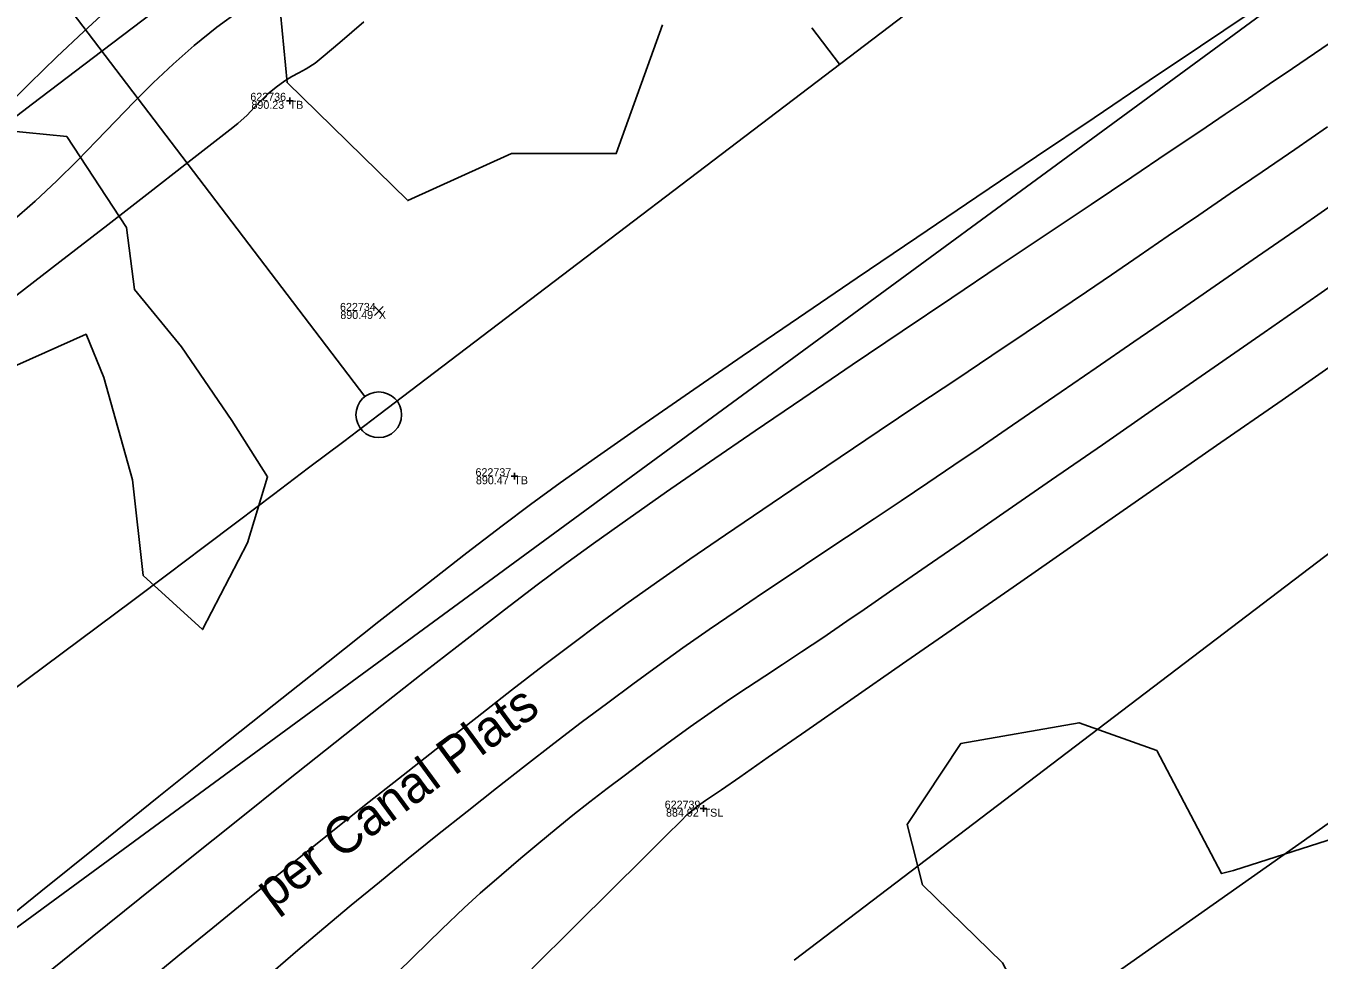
# Model space of a CAD drawing. Extents: x 1957117 to 1971063, y 701601 to 715861.
# Drawn here: x 1967238.7 to 1967295.3, y 709859.9 to 709900.8 of the extents above; entities that cross this region are included whole.
import ezdxf

# ---------------------------------------------------------------- set-up
doc = ezdxf.new("R2010")
doc.units = 0
for name, color, linetype in [('AP_X_Lights', 7, 'Continuous'), ('DT_X_Contour_Major', 7, 'Continuous'), ('DT_X_Contour_Minor', 7, 'Continuous'), ('GE_X_CL_20', 7, 'Continuous'), ('PV_P_Drive', 7, 'Continuous'), ('PV_P_Shoulder', 7, 'Continuous'), ('RS_Raster1', 7, 'Continuous'), ('RW_X_Esmt_RR', 7, 'Continuous'), ('RW_X_Fee_RW', 7, 'Continuous'), ('RW_X_Text', 7, 'Continuous'), ('SC_Scratch1', 7, 'Continuous'), ('SC_Shading5', 7, 'Continuous'), ('VG_X_Tree_Line_Rt', 7, 'Continuous')]:
    doc.layers.add(name, color=color, linetype=linetype)

msp = doc.modelspace()

# ---------------------------------------------------------------- linework, layer by layer
at = {"layer": 'AP_X_Lights'}
for p, q in [((1967253.99, 709888.126), (1967254.378, 709888.516)), ((1967253.99, 709888.516), (1967254.378, 709888.126))]:
    msp.add_line(p, q, dxfattribs=at)
at = {"layer": 'DT_X_Contour_Major'}
for points in [[(1967236.861, 709860.869), (1967239.397, 709862.911), (1967241.976, 709864.986), (1967244.562, 709867.06), (1967247.114, 709869.103), (1967249.596, 709871.082), (1967251.967, 709872.966), (1967254.189, 709874.723), (1967256.224, 709876.321), (1967258.033, 709877.73), (1967259.576, 709878.916), (1967260.817, 709879.848), (1967262.122, 709880.796), (1967263.745, 709881.948), (1967265.642, 709883.275), (1967267.77, 709884.749), (1967270.085, 709886.341), (1967272.544, 709888.023), (1967275.103, 709889.765), (1967277.719, 709891.541), (1967280.348, 709893.321), (1967282.948, 709895.076), (1967285.474, 709896.778), (1967287.883, 709898.4), (1967290.132, 709899.911), (1967292.177, 709901.284)], [(1967236.861, 709860.869), (1967239.397, 709862.911), (1967241.976, 709864.986), (1967244.562, 709867.06), (1967247.114, 709869.103), (1967249.596, 709871.082), (1967251.967, 709872.966), (1967254.189, 709874.723), (1967256.224, 709876.321), (1967258.033, 709877.73), (1967259.576, 709878.916), (1967260.817, 709879.848), (1967262.122, 709880.796), (1967263.745, 709881.948), (1967265.642, 709883.275), (1967267.77, 709884.749), (1967270.085, 709886.341), (1967272.544, 709888.023), (1967275.103, 709889.765), (1967277.719, 709891.541), (1967280.348, 709893.321), (1967282.948, 709895.076), (1967285.474, 709896.778), (1967287.883, 709898.4), (1967290.132, 709899.911), (1967292.177, 709901.284)], [(1967253.526, 709900.971), (1967252.471, 709900.07), (1967251.744, 709899.454), (1967251.393, 709899.17), (1967251.004, 709898.917), (1967250.681, 709898.736), (1967250.382, 709898.576), (1967250.065, 709898.387), (1967249.689, 709898.12), (1967249.32, 709897.811), (1967249.02, 709897.518), (1967248.736, 709897.219), (1967248.417, 709896.896), (1967248.009, 709896.527), (1967247.659, 709896.247), (1967246.874, 709895.63), (1967245.695, 709894.71), (1967244.167, 709893.52), (1967242.332, 709892.095), (1967240.233, 709890.468), (1967237.913, 709888.673)], [(1967253.526, 709900.971), (1967252.471, 709900.07), (1967251.744, 709899.454), (1967251.393, 709899.17), (1967251.004, 709898.917), (1967250.681, 709898.736), (1967250.382, 709898.576), (1967250.065, 709898.387), (1967249.689, 709898.12), (1967249.32, 709897.811), (1967249.02, 709897.518), (1967248.736, 709897.219), (1967248.417, 709896.896), (1967248.009, 709896.527), (1967247.659, 709896.247), (1967246.874, 709895.63), (1967245.695, 709894.71), (1967244.167, 709893.52), (1967242.332, 709892.095), (1967240.233, 709890.468), (1967237.913, 709888.673)], [(1967260.88, 709859.527), (1967262.757, 709861.386), (1967264.387, 709863.004), (1967265.731, 709864.341), (1967266.75, 709865.356), (1967267.406, 709866.008), (1967267.659, 709866.258), (1967267.878, 709866.444), (1967268.058, 709866.587), (1967268.271, 709866.747), (1967268.479, 709866.895), (1967268.649, 709867.007), (1967268.861, 709867.149), (1967269.167, 709867.361), (1967269.97, 709867.919), (1967271.218, 709868.786), (1967272.858, 709869.924), (1967274.836, 709871.298), (1967277.099, 709872.871), (1967279.594, 709874.605), (1967282.269, 709876.465), (1967285.069, 709878.413), (1967287.942, 709880.413), (1967290.835, 709882.428), (1967293.695, 709884.421), (1967296.468, 709886.355)], [(1967260.88, 709859.527), (1967262.757, 709861.386), (1967264.387, 709863.004), (1967265.731, 709864.341), (1967266.75, 709865.356), (1967267.406, 709866.008), (1967267.659, 709866.258), (1967267.878, 709866.444), (1967268.058, 709866.587), (1967268.271, 709866.747), (1967268.479, 709866.895), (1967268.649, 709867.007), (1967268.861, 709867.149), (1967269.167, 709867.361), (1967269.97, 709867.919), (1967271.218, 709868.786), (1967272.858, 709869.924), (1967274.836, 709871.298), (1967277.099, 709872.871), (1967279.594, 709874.605), (1967282.269, 709876.465), (1967285.069, 709878.413), (1967287.942, 709880.413), (1967290.835, 709882.428), (1967293.695, 709884.421), (1967296.468, 709886.355)]]:
    msp.add_lwpolyline(points, dxfattribs=at)
at = {"layer": 'DT_X_Contour_Minor'}
for points in [[(1967237.671, 709897.064), (1967238.895, 709898.277), (1967240.099, 709899.447), (1967241.272, 709900.557), (1967242.404, 709901.59)], [(1967237.671, 709897.064), (1967238.895, 709898.277), (1967240.099, 709899.447), (1967241.272, 709900.557), (1967242.404, 709901.59)], [(1967238.117, 709892.216), (1967239.143, 709893.121), (1967240.091, 709894.014), (1967240.981, 709894.895), (1967241.83, 709895.765), (1967242.657, 709896.622), (1967243.48, 709897.468), (1967244.318, 709898.303), (1967245.188, 709899.126), (1967246.11, 709899.937), (1967247.101, 709900.736), (1967248.096, 709901.469)], [(1967238.117, 709892.216), (1967239.143, 709893.121), (1967240.091, 709894.014), (1967240.981, 709894.895), (1967241.83, 709895.765), (1967242.657, 709896.622), (1967243.48, 709897.468), (1967244.318, 709898.303), (1967245.188, 709899.126), (1967246.11, 709899.937), (1967247.101, 709900.736), (1967248.096, 709901.469)], [(1967239.665, 709859.319), (1967241.648, 709860.924), (1967243.721, 709862.596), (1967245.852, 709864.309), (1967248.009, 709866.037), (1967250.159, 709867.752), (1967252.27, 709869.43), (1967254.31, 709871.044), (1967256.246, 709872.567), (1967258.046, 709873.973), (1967259.678, 709875.236), (1967261.109, 709876.33), (1967262.308, 709877.228), (1967263.572, 709878.147), (1967265.073, 709879.213), (1967266.775, 709880.403), (1967268.643, 709881.695), (1967270.642, 709883.066), (1967272.737, 709884.493), (1967274.893, 709885.955), (1967277.074, 709887.428), (1967279.245, 709888.89), (1967281.371, 709890.319), (1967283.417, 709891.692), (1967285.347, 709892.986), (1967287.127, 709894.179), (1967288.721, 709895.249), (1967290.093, 709896.172), (1967291.21, 709896.927), (1967292.035, 709897.49), (1967293.127, 709898.24), (1967294.147, 709898.934), (1967295.112, 709899.587), (1967296.039, 709900.215)], [(1967239.665, 709859.319), (1967241.648, 709860.924), (1967243.721, 709862.596), (1967245.852, 709864.309), (1967248.009, 709866.037), (1967250.159, 709867.752), (1967252.27, 709869.43), (1967254.31, 709871.044), (1967256.246, 709872.567), (1967258.046, 709873.973), (1967259.678, 709875.236), (1967261.109, 709876.33), (1967262.308, 709877.228), (1967263.572, 709878.147), (1967265.073, 709879.213), (1967266.775, 709880.403), (1967268.643, 709881.695), (1967270.642, 709883.066), (1967272.737, 709884.493), (1967274.893, 709885.955), (1967277.074, 709887.428), (1967279.245, 709888.89), (1967281.371, 709890.319), (1967283.417, 709891.692), (1967285.347, 709892.986), (1967287.127, 709894.179), (1967288.721, 709895.249), (1967290.093, 709896.172), (1967291.21, 709896.927), (1967292.035, 709897.49), (1967293.127, 709898.24), (1967294.147, 709898.934), (1967295.112, 709899.587), (1967296.039, 709900.215)], [(1967243.972, 709858.904), (1967245.396, 709860.079), (1967246.92, 709861.325), (1967248.521, 709862.626), (1967250.177, 709863.962), (1967251.864, 709865.316), (1967253.561, 709866.669), (1967255.244, 709868.003), (1967256.891, 709869.301), (1967258.48, 709870.544), (1967259.988, 709871.715), (1967261.392, 709872.794), (1967262.67, 709873.764), (1967263.799, 709874.608), (1967264.995, 709875.478), (1967266.334, 709876.43), (1967267.792, 709877.449), (1967269.348, 709878.522), (1967270.977, 709879.634), (1967272.657, 709880.773), (1967274.365, 709881.923), (1967276.077, 709883.072), (1967277.77, 709884.205), (1967279.421, 709885.309), (1967281.007, 709886.37), (1967282.506, 709887.374), (1967283.893, 709888.307), (1967285.146, 709889.155), (1967286.241, 709889.905), (1967287.445, 709890.733), (1967288.719, 709891.606), (1967290.05, 709892.515), (1967291.425, 709893.454), (1967292.83, 709894.415), (1967294.252, 709895.39), (1967295.678, 709896.373)], [(1967243.972, 709858.904), (1967245.396, 709860.079), (1967246.92, 709861.325), (1967248.521, 709862.626), (1967250.177, 709863.962), (1967251.864, 709865.316), (1967253.561, 709866.669), (1967255.244, 709868.003), (1967256.891, 709869.301), (1967258.48, 709870.544), (1967259.988, 709871.715), (1967261.392, 709872.794), (1967262.67, 709873.764), (1967263.799, 709874.608), (1967264.995, 709875.478), (1967266.334, 709876.43), (1967267.792, 709877.449), (1967269.348, 709878.522), (1967270.977, 709879.634), (1967272.657, 709880.773), (1967274.365, 709881.923), (1967276.077, 709883.072), (1967277.77, 709884.205), (1967279.421, 709885.309), (1967281.007, 709886.37), (1967282.506, 709887.374), (1967283.893, 709888.307), (1967285.146, 709889.155), (1967286.241, 709889.905), (1967287.445, 709890.733), (1967288.719, 709891.606), (1967290.05, 709892.515), (1967291.425, 709893.454), (1967292.83, 709894.415), (1967294.252, 709895.39), (1967295.678, 709896.373)], [(1967249.568, 709859.413), (1967250.644, 709860.34), (1967251.784, 709861.307), (1967252.976, 709862.303), (1967254.21, 709863.321), (1967255.473, 709864.351), (1967256.754, 709865.384), (1967258.043, 709866.413), (1967259.327, 709867.427), (1967260.596, 709868.42), (1967261.838, 709869.38), (1967263.042, 709870.301), (1967264.196, 709871.173), (1967265.289, 709871.988), (1967266.37, 709872.775), (1967267.489, 709873.572), (1967268.641, 709874.375), (1967269.818, 709875.183), (1967271.013, 709875.994), (1967272.221, 709876.805), (1967273.434, 709877.614), (1967274.645, 709878.42), (1967275.848, 709879.219), (1967277.037, 709880.011), (1967278.204, 709880.794), (1967279.344, 709881.564), (1967280.448, 709882.32), (1967281.443, 709883.005), (1967282.645, 709883.83), (1967284.026, 709884.778), (1967285.558, 709885.83), (1967287.213, 709886.967), (1967288.962, 709888.169), (1967290.776, 709889.42), (1967292.628, 709890.699), (1967294.489, 709891.989), (1967296.331, 709893.269)], [(1967249.568, 709859.413), (1967250.644, 709860.34), (1967251.784, 709861.307), (1967252.976, 709862.303), (1967254.21, 709863.321), (1967255.473, 709864.351), (1967256.754, 709865.384), (1967258.043, 709866.413), (1967259.327, 709867.427), (1967260.596, 709868.42), (1967261.838, 709869.38), (1967263.042, 709870.301), (1967264.196, 709871.173), (1967265.289, 709871.988), (1967266.37, 709872.775), (1967267.489, 709873.572), (1967268.641, 709874.375), (1967269.818, 709875.183), (1967271.013, 709875.994), (1967272.221, 709876.805), (1967273.434, 709877.614), (1967274.645, 709878.42), (1967275.848, 709879.219), (1967277.037, 709880.011), (1967278.204, 709880.794), (1967279.344, 709881.564), (1967280.448, 709882.32), (1967281.443, 709883.005), (1967282.645, 709883.83), (1967284.026, 709884.778), (1967285.558, 709885.83), (1967287.213, 709886.967), (1967288.962, 709888.169), (1967290.776, 709889.42), (1967292.628, 709890.699), (1967294.489, 709891.989), (1967296.331, 709893.269)], [(1967254.237, 709858.614), (1967255.697, 709860.054), (1967256.935, 709861.261), (1967257.918, 709862.2), (1967258.614, 709862.835), (1967259.543, 709863.639), (1967260.393, 709864.366), (1967261.186, 709865.031), (1967261.94, 709865.652), (1967262.675, 709866.245), (1967263.413, 709866.827), (1967264.172, 709867.413), (1967264.973, 709868.021), (1967265.836, 709868.667), (1967266.78, 709869.367), (1967267.81, 709870.118), (1967268.718, 709870.761), (1967269.539, 709871.326), (1967270.31, 709871.842), (1967271.066, 709872.339), (1967271.842, 709872.848), (1967272.676, 709873.396), (1967273.601, 709874.015), (1967274.655, 709874.735), (1967275.41, 709875.256), (1967276.517, 709876.02), (1967277.934, 709876.998), (1967279.617, 709878.161), (1967281.524, 709879.479), (1967283.612, 709880.924), (1967285.839, 709882.465), (1967288.16, 709884.074), (1967290.534, 709885.722), (1967292.917, 709887.379), (1967295.267, 709889.015), (1967297.542, 709890.603)], [(1967254.237, 709858.614), (1967255.697, 709860.054), (1967256.935, 709861.261), (1967257.918, 709862.2), (1967258.614, 709862.835), (1967259.543, 709863.639), (1967260.393, 709864.366), (1967261.186, 709865.031), (1967261.94, 709865.652), (1967262.675, 709866.245), (1967263.413, 709866.827), (1967264.172, 709867.413), (1967264.973, 709868.021), (1967265.836, 709868.667), (1967266.78, 709869.367), (1967267.81, 709870.118), (1967268.718, 709870.761), (1967269.539, 709871.326), (1967270.31, 709871.842), (1967271.066, 709872.339), (1967271.842, 709872.848), (1967272.676, 709873.396), (1967273.601, 709874.015), (1967274.655, 709874.735), (1967275.41, 709875.256), (1967276.517, 709876.02), (1967277.934, 709876.998), (1967279.617, 709878.161), (1967281.524, 709879.479), (1967283.612, 709880.924), (1967285.839, 709882.465), (1967288.16, 709884.074), (1967290.534, 709885.722), (1967292.917, 709887.379), (1967295.267, 709889.015), (1967297.542, 709890.603)]]:
    msp.add_lwpolyline(points, dxfattribs=at)
at = {"layer": 'GE_X_CL_20'}
for p, q in [((1967253.575, 709884.573), (1967214.213, 709936.299)), ((1967274.338, 709899.117), (1967273.127, 709900.708))]:
    msp.add_line(p, q, dxfattribs=at)
msp.add_lwpolyline([(1968438.508, 710785.011), (1967254.18, 709883.777)], dxfattribs=at)
msp.add_circle((1967254.18, 709883.777), 1, dxfattribs=at)
msp.add_arc((1966097.625, 711403.626), 1909.859, 292.487031, 307.269944, dxfattribs=at)
at = {"layer": 'PV_P_Drive'}
for p, q in [((1967250.138, 709897.518), (1967250.43, 709897.518)), ((1967250.284, 709897.664), (1967250.284, 709897.372)), ((1967250.284, 709897.518), (1967250.284, 709897.518)), ((1967259.967, 709881.085), (1967260.259, 709881.085)), ((1967260.113, 709881.231), (1967260.113, 709880.939)), ((1967260.113, 709881.085), (1967260.113, 709881.085)), ((1967268.246, 709866.535), (1967268.538, 709866.535)), ((1967268.392, 709866.681), (1967268.392, 709866.389)), ((1967268.392, 709866.535), (1967268.392, 709866.535))]:
    msp.add_line(p, q, dxfattribs=at)
at = {"layer": 'RW_X_Esmt_RR'}
for p, q in [((1967242.069, 709899.693), (1968426.396, 710800.927)), ((1967272.347, 709859.903), (1968456.675, 710761.138))]:
    msp.add_line(p, q, dxfattribs=at)
for centre, radius, start, end in [((1966217.488, 711154.824), 1608.144, 291.792397, 311.285621), ((1966097.625, 711403.626), 1889.859, 292.487031, 307.269944)]:
    msp.add_arc(centre, radius, start, end, dxfattribs=at)
at = {"layer": 'RW_X_Fee_RW'}
for points in [[(1963881.046, 707276.431), (1964172.578, 707701.964), (1964668.324, 708419.582), (1964735.207, 708501.875), (1964966.496, 708718.802), (1965107.468, 708816.338), (1965585.552, 709094.216), (1966091.861, 709326.705), (1966247.281, 709386.816), (1966633.174, 709551.737), (1966943.202, 709670.565), (1967172.032, 709812.662), (1967935.697, 710373.174), (1968346.714, 710683.963), (1968484.345, 710796.182), (1968743.632, 711067.038), (1968903.937, 711275.819), (1969041.222, 711501.316), (1969638.166, 712572.015), (1970019.077, 713196.718)], [(1967116.29, 709739.43), (1967383.14, 709927.52), (1967553.25, 710042.89), (1967829.55, 710230.43), (1968162.2, 710466.8), (1968517.84, 710753.6), (1968558.27, 710789.51), (1968630.48, 710856.95), (1968698.82, 710928.17), (1968731.45, 710965.15), (1968773.33, 711015.85), (1968804.61, 711056.38), (1968853.86, 711125.52), (1968913.61, 711220.63), (1968967.08, 711305.76), (1969517.7, 712248.37), (1969788.18, 712707.53), (1969960.82, 712983.76)]]:
    msp.add_lwpolyline(points, dxfattribs=at)
at = {"layer": 'SC_Shading5'}
for points in [[(1963589.678, 706586.994), (1963626.625, 706689.548), (1963651.76, 706746.832), (1963668.09, 706778.596), (1963682.768, 706805.402), (1963734.424, 706911.594), (1963826.849, 707116.717), (1963877.258, 707215.645), (1963964.981, 707354.472), (1964070.526, 707509.355), (1964132.574, 707601.994), (1964163.9, 707642.169), (1964191.2, 707685.167), (1964278.98, 707807.131), (1964326.11, 707874.364), (1964396.427, 707968.962), (1964508.519, 708133.679), (1964655.588, 708336.552), (1964745.319, 708429.172), (1964840.327, 708522.317), (1964988.178, 708660.245), (1965089.796, 708739.041), (1965251.743, 708835.216), (1965415.807, 708922.048), (1965866.2, 709149.38), (1966173.543, 709294.131), (1966283.627, 709338.196), (1966534.003, 709419.214), (1966689.084, 709471.266), (1967008.468, 709641.817), (1967166.677, 709750.124), (1967422.113, 709931.083), (1967818.707, 710198.831), (1968187.021, 710459.852), (1968360.589, 710592.493), (1968496.543, 710707.847), (1968606.427, 710809.378), (1968733.391, 710937.091), (1968807.28, 711025.4), (1968843.008, 711077.094), (1968863.233, 711106.099), (1968909.747, 711171.311), (1968974.133, 711279.559), (1969130.932, 711546.915), (1969247.433, 711744.686), (1969402.714, 712016.424), (1969505.287, 712191.789), (1969666.311, 712460.805), (1969771.586, 712639.896), (1969880.058, 712820.917), (1969964.994, 712955.706), (1969990.005, 713000.084), (1970030.065, 713068.479)], [(1963609.915, 706579.703), (1963646.615, 706681.572), (1963671.193, 706737.585), (1963687.092, 706768.511), (1963701.884, 706795.526), (1963753.906, 706902.469), (1963846.249, 707107.41), (1963895.973, 707204.994), (1963982.966, 707342.667), (1964088.35, 707497.312), (1964150.015, 707589.379), (1964181.502, 707629.761), (1964209.024, 707673.109), (1964296.517, 707794.674), (1964343.552, 707861.772), (1964413.958, 707956.489), (1964526.123, 708121.313), (1964672.104, 708322.686), (1964760.576, 708414.006), (1964855.195, 708506.77), (1965002.134, 708643.847), (1965101.925, 708721.226), (1965262.272, 708816.451), (1965425.685, 708902.939), (1965875.63, 709130.044), (1966182.13, 709274.398), (1966290.944, 709317.954), (1966540.737, 709398.785), (1966697.632, 709451.445), (1967019.644, 709623.399), (1967178.971, 709732.471), (1967434.35, 709913.39), (1967830.945, 710181.14), (1968199.774, 710442.525), (1968374.086, 710575.735), (1968510.806, 710691.739), (1968621.36, 710793.889), (1968749.296, 710922.58), (1968824.413, 711012.355), (1968860.678, 711064.827), (1968880.812, 711093.701), (1968927.778, 711159.547), (1968992.655, 711268.62), (1969149.476, 711536.015), (1969266.039, 711733.891), (1969421.336, 712005.657), (1969523.8, 712180.835), (1969684.812, 712449.831), (1969790.084, 712628.917), (1969898.385, 712809.653), (1969983.474, 712944.685), (1970008.657, 712989.367), (1970048.626, 713057.607)]]:
    msp.add_spline(points, degree=3, dxfattribs=at)
at = {"layer": 'VG_X_Tree_Line_Rt'}
for points in [[(1967266.591, 709900.844), (1967264.573, 709895.208), (1967259.992, 709895.212), (1967255.45, 709893.154), (1967250.172, 709898.318), (1967249.816, 709902.13)], [(1967234.29, 709896.562), (1967240.53, 709895.956), (1967243.147, 709891.974), (1967243.5, 709889.257), (1967245.558, 709886.747), (1967247.759, 709883.518), (1967249.32, 709881.063), (1967248.431, 709878.165), (1967246.467, 709874.373), (1967243.872, 709876.746), (1967243.403, 709880.927), (1967242.148, 709885.404), (1967241.376, 709887.302), (1967237.088, 709885.392)], [(1967262.335, 709828.765), (1967260.709, 709833.927), (1967259.193, 709837.013), (1967258.21, 709837.934), (1967256.42, 709844.155), (1967260.673, 709847.713), (1967263.967, 709850.839), (1967265.753, 709852.685), (1967273.563, 709853.914), (1967276.617, 709853.998), (1967279.74, 709854.781), (1967282.454, 709857.917), (1967281.471, 709859.79), (1967277.965, 709863.205), (1967277.292, 709865.842), (1967279.638, 709869.385), (1967284.818, 709870.297), (1967288.217, 709869.074), (1967291.047, 709863.693), (1967291.572, 709863.823), (1967299.36, 709866.323)]]:
    msp.add_lwpolyline(points, dxfattribs=at)

# ---------------------------------------------------------------- texts
at = {"layer": 'PV_P_Shoulder'}
for s, p in [('890.23', (1967248.611, 709897.168)), ('890.49', (1967252.5, 709887.971)), ('890.47', (1967258.432, 709880.735)), ('884.92', (1967266.747, 709866.185))]:
    msp.add_text(s, height=0.35, dxfattribs=at).set_placement(p)
at = {"layer": 'RS_Raster1'}
for s, p in [('622736', (1967248.562, 709897.518)), ('622734', (1967252.486, 709888.321)), ('622737', (1967258.413, 709881.085)), ('622739', (1967266.689, 709866.535))]:
    msp.add_text(s, height=0.35, dxfattribs=at).set_placement(p)
at = {"layer": 'RW_X_Text'}
msp.add_text('per Canal Plats', height=1.6, rotation=36.3575, dxfattribs=at).set_placement((1967249.528, 709862.092))
at = {"layer": 'SC_Scratch1'}
for s, p in [('TB', (1967250.284, 709897.168)), ('X', (1967254.184, 709887.971)), ('TB', (1967260.113, 709880.735)), ('TSL', (1967268.392, 709866.185))]:
    msp.add_text(s, height=0.35, dxfattribs=at).set_placement(p)

doc.saveas('drawing.dxf')
